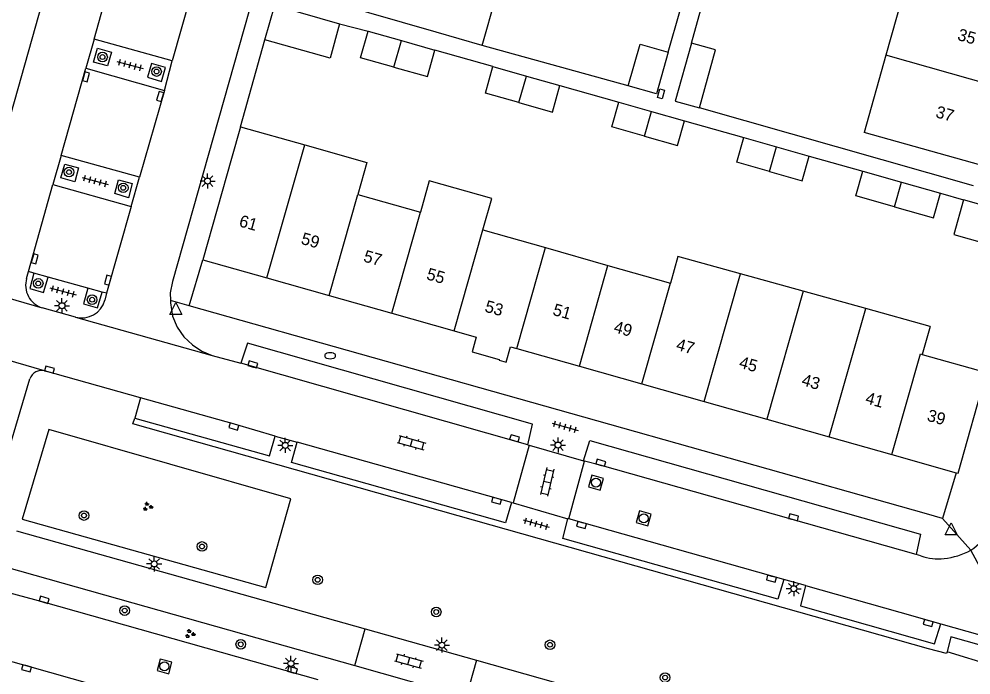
# Model space of a CAD drawing. Extents: x 132994 to 136000, y 393499 to 395512.
# Drawn here: x 134200 to 134279.1, y 394580.3 to 394634.8 of the extents above; entities that cross this region are included whole.
import ezdxf

# ---------------------------------------------------------------- set-up
doc = ezdxf.new("R2010")
doc.units = 0
for name, color, linetype in [('gg-afsc-erfafscheiding', 7, 'Continuous'), ('gg-afsc-hekwerk', 7, 'Continuous'), ('gg-afsc-muur', 7, 'Continuous'), ('gg-anno-huisnummerreeks BGT', 7, 'Continuous'), ('gg-bbg-bijgebouw', 7, 'Continuous'), ('gg-bbg-gedigitaliseerde bebouwing', 7, 'Continuous'), ('gg-bbg-gedigitaliseerde bijgebouw', 7, 'Continuous'), ('gg-bbg-hoofdgebouw', 7, 'Continuous'), ('gg-bbg-tussenscheiding', 7, 'Continuous'), ('gg-knt-verharding', 7, 'Continuous'), ('gg-knt-verharding nz', 7, 'Continuous'), ('gt-grn-groengrens', 7, 'Continuous'), ('gt-grn-weggrens', 7, 'Continuous'), ('gt-symb-boom', 7, 'Continuous'), ('gt-symb-brandkraan', 7, 'Continuous'), ('gt-symb-groenvak', 7, 'Continuous'), ('gt-symb-klinker verharding', 7, 'Continuous'), ('gt-symb-kolk', 7, 'Continuous'), ('gt-symb-kolk center center', 7, 'Continuous'), ('gt-symb-lichtmast', 7, 'Continuous'), ('gt-symb-rioolschacht', 7, 'Continuous'), ('gt-symb-tegel verharding', 7, 'Continuous'), ('gt-symb-waterafsluiter', 7, 'Continuous')]:
    doc.layers.add(name, color=color, linetype=linetype)

# ---------------------------------------------------------------- blocks, each defined once
blk = doc.blocks.new('gt0-KOLKCC')
at = {"layer": 'gt-symb-kolk center center'}
blk.add_lwpolyline([(-0.375, 0.2), (0.375, 0.2), (0.375, -0.2), (-0.375, -0.2)], close=True, dxfattribs=at)
blk = doc.blocks.new('gt0-KL1')
at = {"layer": 'gt-symb-klinker verharding'}
for p, q in [((-1.15, 0.3), (1.15, 0.3)), ((-1, -0.3), (-1, 0.3)), ((-0.5, 0.3), (-0.5, 0.45)), ((0, -0.3), (0, 0.3)), ((0.5, 0.3), (0.5, 0.45)), ((1, -0.3), (1, 0.3)), ((-1.15, -0.3), (1.15, -0.3)), ((-0.5, -0.45), (-0.5, -0.3)), ((0.5, -0.45), (0.5, -0.3))]:
    blk.add_line(p, q, dxfattribs=at)
blk = doc.blocks.new('gt0-KOLK')
at = {"layer": 'gt-symb-kolk'}
blk.add_lwpolyline([(0, 0), (0.375, 0), (0.375, 0.4), (-0.375, 0.4), (-0.375, 0), (0, 0)], dxfattribs=at)
blk = doc.blocks.new('gt0-LMAST')
at = {"layer": 'gt-symb-lichtmast'}
for p, q in [((-0.182, 0.173), (-0.447, 0.438)), ((-0.005, 0.246), (-0.005, 0.621)), ((0.172, 0.173), (0.437, 0.438)), ((-0.255, -0.004), (-0.63, -0.004)), ((-0.182, -0.181), (-0.447, -0.446)), ((-0.005, -0.254), (-0.005, -0.629)), ((0.437, -0.446), (0.172, -0.181)), ((0.245, -0.004), (0.62, -0.004))]:
    blk.add_line(p, q, dxfattribs=at)
blk.add_circle((-0.005, -0.004), 0.25, dxfattribs=at)
blk = doc.blocks.new('gt0-TEG1')
at = {"layer": 'gt-symb-tegel verharding'}
for p, q in [((-1.125, 0), (1.125, 0)), ((-0.9, -0.25), (-0.9, 0.25)), ((-0.45, -0.25), (-0.45, 0.25)), ((0, -0.25), (0, 0.25)), ((0.45, -0.25), (0.45, 0.25)), ((0.9, -0.25), (0.9, 0.25))]:
    blk.add_line(p, q, dxfattribs=at)
blk = doc.blocks.new('gt0-BR')
at = {"layer": 'gt-symb-brandkraan'}
for centre, radius, start, end in [((-0.244, 0), 0.206, 107.56694, 252.43307), ((0.599, -2.664), 3, 106.89205, 107.56694), ((0, -0.691), 0.938, 73.10799, 106.89205), ((-0.599, -2.664), 3, 72.43309, 73.10799), ((0.244, 0), 0.206, 287.56695, 72.43309), ((0.599, 2.664), 3, 252.43307, 253.10797), ((0, 0.691), 0.938, 253.10797, 286.89206), ((-0.599, 2.664), 3, 286.89206, 287.56695)]:
    blk.add_arc(centre, radius, start, end, dxfattribs=at)
blk = doc.blocks.new('gt0-BOOM')
at = {"layer": 'gt-symb-boom'}
for radius in [0.4, 0.2]:
    blk.add_circle((0, 0), radius, dxfattribs=at)
blk = doc.blocks.new('gt0-RS')
at = {"layer": 'gt-symb-rioolschacht'}
blk.add_lwpolyline([(-0.5, -0.5), (0.5, -0.5), (0.5, 0.5), (-0.5, 0.5)], close=True, dxfattribs=at)
blk.add_circle((0, 0), 0.375, dxfattribs=at)
blk = doc.blocks.new('gt0-WAFSL')
at = {"layer": 'gt-symb-waterafsluiter'}
for p, q in [((-0.5, -0.333), (0, 0.667)), ((0, 0.667), (0.5, -0.333)), ((0.5, -0.333), (-0.5, -0.333))]:
    blk.add_line(p, q, dxfattribs=at)
blk = doc.blocks.new('gt0-GRVAK')
at = {"layer": 'gt-symb-groenvak'}
for p, q in [((-0.11, 0.189), (-0.228, 0.24)), ((-0.182, 0.153), (0.088, 0.153)), ((-0.091, 0.211), (-0.156, 0.322)), ((-0.047, 0.214), (-0.047, 0.393)), ((-0.004, 0.211), (0.061, 0.322)), ((0.015, 0.189), (0.133, 0.24)), ((0.262, -0.052), (0.197, 0.059)), ((0.305, -0.049), (0.305, 0.13)), ((0.349, -0.052), (0.414, 0.059)), ((-0.245, -0.228), (-0.363, -0.177)), ((-0.318, -0.264), (-0.047, -0.264)), ((-0.226, -0.206), (-0.291, -0.095)), ((-0.183, -0.203), (-0.183, -0.024)), ((-0.139, -0.206), (-0.074, -0.095)), ((-0.12, -0.228), (-0.002, -0.177)), ((0.243, -0.074), (0.125, -0.023)), ((0.17, -0.11), (0.441, -0.11)), ((0.368, -0.074), (0.486, -0.023))]:
    blk.add_line(p, q, dxfattribs=at)

msp = doc.modelspace()

# ---------------------------------------------------------------- linework, layer by layer
at = {"layer": 'gg-afsc-erfafscheiding'}
for p, q in [((134255.891, 394632.83), (134257.68, 394639.383)), ((134253.962, 394632.082), (134254.915, 394635.453)), ((134226.63, 394634.435), (134229.008, 394633.83)), ((134250.627, 394629.278), (134238.474, 394632.633)), ((134239.386, 394630.887), (134234.558, 394632.255)), ((134244.95, 394629.309), (134249.841, 394627.926)), ((134279.332, 394620.962), (134256.541, 394627.454)), ((134255.297, 394626.378), (134260.231, 394624.98)), ((134265.667, 394623.438), (134270.123, 394622.175)), ((134276.579, 394620.345), (134278.5, 394619.797))]:
    msp.add_line(p, q, dxfattribs=at)
at = {"layer": 'gg-afsc-hekwerk'}
for p, q in [((134222.588, 394594.913), (134202.458, 394600.683)), ((134220.506, 394587.556), (134222.588, 394594.913))]:
    msp.add_line(p, q, dxfattribs=at)
msp.add_lwpolyline([(134202.458, 394600.683), (134200.236, 394593.231), (134220.506, 394587.556)], dxfattribs=at)
at = {"layer": 'gg-afsc-muur'}
msp.add_line((134218.388, 394625.878), (134220.419, 394633.106), dxfattribs=at)
at = {"layer": 'gg-bbg-bijgebouw'}
for p, q in [((134220.419, 394633.106), (134221.244, 394635.999)), ((134221.515, 394635.92), (134226.63, 394634.435)), ((134283.884, 394618.276), (134278.5, 394619.797))]:
    msp.add_line(p, q, dxfattribs=at)
for points in [[(134226.63, 394634.435), (134225.838, 394631.595), (134220.419, 394633.106)], [(134278.5, 394619.797), (134277.684, 394616.91), (134282.992, 394615.41)]]:
    msp.add_lwpolyline(points, dxfattribs=at)
at = {"layer": 'gg-bbg-gedigitaliseerde bebouwing'}
for p, q in [((134238.474, 394632.633), (134240.026, 394638.026)), ((134273.853, 394638.212), (134272.049, 394631.832)), ((134272.049, 394631.832), (134270.234, 394625.412)), ((134228.906, 394622.896), (134228.153, 394620.241)), ((134228.153, 394620.241), (134233.348, 394618.768)), ((134238.544, 394617.295), (134243.739, 394615.822)), ((134243.739, 394615.822), (134248.945, 394614.347)), ((134248.945, 394614.347), (134254.14, 394612.874)), ((134265.174, 394612.202), (134259.961, 394613.651)), ((134270.373, 394610.757), (134265.174, 394612.202)), ((134275.724, 394609.269), (134270.373, 394610.757))]:
    msp.add_line(p, q, dxfattribs=at)
for points in [[(134238.544, 394617.295), (134239.286, 394619.91), (134234.089, 394621.383), (134233.348, 394618.768)], [(134259.961, 394613.651), (134254.758, 394615.097), (134254.14, 394612.874)]]:
    msp.add_lwpolyline(points, dxfattribs=at)
at = {"layer": 'gg-bbg-gedigitaliseerde bijgebouw'}
for p, q in [((134229.008, 394633.83), (134231.783, 394633.043)), ((134231.783, 394633.043), (134234.558, 394632.255)), ((134239.386, 394630.887), (134242.168, 394630.098)), ((134242.168, 394630.098), (134244.95, 394629.309)), ((134249.841, 394627.926), (134252.569, 394627.152)), ((134252.569, 394627.152), (134255.297, 394626.378)), ((134260.231, 394624.98), (134262.949, 394624.209)), ((134262.949, 394624.209), (134265.667, 394623.438)), ((134270.123, 394622.175), (134273.351, 394621.26)), ((134273.351, 394621.26), (134276.579, 394620.345))]:
    msp.add_line(p, q, dxfattribs=at)
for points in [[(134231.156, 394630.833), (134228.382, 394631.619), (134229.008, 394633.83)], [(134250.627, 394629.278), (134251.619, 394632.751), (134253.962, 394632.082)], [(134255.891, 394632.83), (134254.541, 394628.015), (134256.541, 394627.454)], [(134256.541, 394627.454), (134257.891, 394632.265), (134255.891, 394632.83)], [(134231.156, 394630.833), (134233.929, 394630.045), (134234.558, 394632.255)], [(134253.962, 394632.082), (134252.98, 394628.606), (134250.627, 394629.278)], [(134241.547, 394627.886), (134238.764, 394628.675), (134239.386, 394630.887)], [(134241.547, 394627.886), (134244.33, 394627.097), (134244.95, 394629.309)], [(134251.986, 394625.094), (134249.258, 394625.868), (134249.841, 394627.926)], [(134251.986, 394625.094), (134254.714, 394624.321), (134255.297, 394626.378)], [(134262.367, 394622.151), (134259.65, 394622.921), (134260.231, 394624.98)], [(134262.367, 394622.151), (134265.084, 394621.38), (134265.667, 394623.438)], [(134272.767, 394619.202), (134269.539, 394620.117), (134270.123, 394622.175)], [(134272.767, 394619.202), (134275.995, 394618.287), (134276.579, 394620.345)]]:
    msp.add_lwpolyline(points, dxfattribs=at)
at = {"layer": 'gg-bbg-hoofdgebouw'}
for p, q in [((134234.651, 394633.733), (134226.269, 394636.145)), ((134238.474, 394632.633), (134234.651, 394633.733)), ((134218.388, 394625.878), (134217.635, 394623.223)), ((134218.388, 394625.878), (134223.739, 394624.361)), ((134279.945, 394622.682), (134270.234, 394625.412)), ((134223.739, 394624.361), (134228.906, 394622.896)), ((134217.635, 394623.223), (134215.252, 394614.805)), ((134215.252, 394614.805), (134220.585, 394613.297)), ((134220.585, 394613.297), (134225.774, 394611.831)), ((134225.774, 394611.831), (134230.969, 394610.362)), ((134230.969, 394610.362), (134236.166, 394608.893)), ((134236.166, 394608.893), (134237.984, 394608.379)), ((134275.724, 394609.269), (134275.078, 394606.945)), ((134240.84, 394607.572), (134241.362, 394607.424)), ((134241.362, 394607.424), (134246.569, 394605.952)), ((134275.078, 394606.945), (134280.41, 394605.426)), ((134246.569, 394605.952), (134251.765, 394604.483)), ((134251.765, 394604.483), (134256.951, 394603.017)), ((134256.951, 394603.017), (134262.158, 394601.545)), ((134262.158, 394601.545), (134267.345, 394600.079)), ((134267.345, 394600.079), (134272.55, 394598.607)), ((134272.55, 394598.607), (134277.881, 394597.1))]:
    msp.add_line(p, q, dxfattribs=at)
for points in [[(134237.984, 394608.379), (134237.65, 394607.151), (134239.912, 394606.519), (134239.902, 394606.461), (134240.477, 394606.287), (134240.84, 394607.572)], [(134277.881, 394597.1), (134278.047, 394597.053), (134280.41, 394605.426)]]:
    msp.add_lwpolyline(points, dxfattribs=at)
at = {"layer": 'gg-bbg-tussenscheiding'}
for p, q in [((134231.156, 394630.833), (134231.783, 394633.043)), ((134281.758, 394629.084), (134272.049, 394631.832)), ((134241.547, 394627.886), (134242.168, 394630.098)), ((134251.986, 394625.094), (134252.569, 394627.152)), ((134220.585, 394613.297), (134223.739, 394624.361)), ((134262.367, 394622.151), (134262.949, 394624.209)), ((134272.767, 394619.202), (134273.351, 394621.26)), ((134225.774, 394611.831), (134228.153, 394620.241)), ((134230.969, 394610.362), (134233.348, 394618.768)), ((134236.166, 394608.893), (134238.544, 394617.295)), ((134241.362, 394607.424), (134243.739, 394615.822)), ((134246.569, 394605.952), (134248.945, 394614.347)), ((134256.951, 394603.017), (134259.961, 394613.651)), ((134251.765, 394604.483), (134254.14, 394612.874)), ((134265.174, 394612.202), (134262.158, 394601.545)), ((134267.345, 394600.079), (134270.373, 394610.757))]:
    msp.add_line(p, q, dxfattribs=at)
msp.add_lwpolyline([(134272.55, 394598.607), (134274.923, 394606.989), (134275.078, 394606.945)], dxfattribs=at)
at = {"layer": 'gg-knt-verharding'}
for p, q in [((134206.227, 394633.149), (134205.552, 394630.751)), ((134212.722, 394631.371), (134206.227, 394633.149)), ((134212.078, 394628.894), (134212.722, 394631.371)), ((134205.552, 394630.751), (134212.078, 394628.894)), ((134203.481, 394623.473), (134202.809, 394621.068)), ((134210.001, 394621.694), (134203.481, 394623.473)), ((134209.304, 394619.252), (134210.001, 394621.694)), ((134202.809, 394621.068), (134209.304, 394619.252)), ((134214.142, 394610.987), (134215.252, 394614.805)), ((134200.62, 394613.26), (134200.775, 394613.824)), ((134201.215, 394613.702), (134200.775, 394613.824)), ((134202.403, 394613.372), (134201.215, 394613.702)), ((134205.7, 394612.457), (134202.403, 394613.372)), ((134206.888, 394612.127), (134205.7, 394612.457)), ((134207.266, 394612.022), (134206.888, 394612.127)), ((134207.266, 394612.022), (134207.125, 394611.445)), ((134212.564, 394611.436), (134212.565, 394611.224)), ((134204.672, 394610.046), (134201.92, 394610.815)), ((134275.413, 394593.676), (134214.142, 394610.987)), ((134202.116, 394605.583), (134197.311, 394606.945)), ((134216.048, 394606.835), (134218.438, 394606.2)), ((134210.093, 394603.322), (134202.116, 394605.583)), ((134198.175, 394595.786), (134200.884, 394604.905)), ((134210.093, 394603.322), (134209.608, 394601.64)), ((134221.266, 394600.146), (134223.119, 394599.635)), ((134242.4, 394599.386), (134241.053, 394594.595)), ((134242.273, 394599.423), (134242.4, 394599.386)), ((134242.4, 394599.386), (134246.905, 394598.088)), ((134245.684, 394593.249), (134246.987, 394598.067)), ((134246.987, 394598.067), (134246.905, 394598.088)), ((134277.881, 394597.1), (134276.765, 394593.294)), ((134240.923, 394594.633), (134241.053, 394594.595)), ((134241.053, 394594.595), (134245.622, 394593.266)), ((134276.765, 394593.294), (134275.413, 394593.676)), ((134245.684, 394593.249), (134245.622, 394593.266)), ((134199.776, 394592.262), (134228.772, 394584.101)), ((134274.937, 394591.991), (134274.558, 394590.284)), ((134274.958, 394590.177), (134274.558, 394590.284)), ((134198.936, 394589.251), (134227.915, 394581.051)), ((134265.357, 394587.706), (134263.563, 394588.215)), ((134276.624, 394584.522), (134282.454, 394582.89)), ((134227.915, 394581.051), (134228.772, 394584.101)), ((134228.772, 394584.101), (134238.014, 394581.5)), ((134227.915, 394581.051), (134237.139, 394578.448)), ((134238.014, 394581.5), (134237.139, 394578.448)), ((134238.014, 394581.5), (134294.457, 394565.613))]:
    msp.add_line(p, q, dxfattribs=at)
for points in [[(134208.942, 394661.224), (134196.617, 394617.519), (134196.331, 394616.721), (134195.959, 394616.147)], [(134225.071, 394656.616), (134212.746, 394613.008), (134212.562, 394612.061), (134212.564, 394611.436)], [(134206.178, 394631.252), (134206.5, 394632.407), (134207.665, 394632.079), (134207.334, 394630.933), (134206.178, 394631.252)], [(134211.832, 394629.633), (134212.152, 394630.81), (134211.003, 394631.146), (134210.673, 394629.995), (134211.832, 394629.633)], [(134203.464, 394621.628), (134203.785, 394622.771), (134204.923, 394622.452), (134204.616, 394621.296), (134203.464, 394621.628)], [(134207.947, 394620.312), (134208.254, 394621.471), (134209.395, 394621.156), (134209.093, 394619.976), (134207.947, 394620.312)], [(134201.215, 394613.702), (134200.877, 394612.421), (134202.024, 394612.087), (134202.403, 394613.372)], [(134205.7, 394612.457), (134205.338, 394611.151), (134206.514, 394610.817), (134206.888, 394612.127)], [(134212.565, 394611.224), (134212.754, 394610.123), (134213.133, 394609.206), (134213.697, 394608.411), (134214.404, 394607.74), (134215.185, 394607.213), (134216.048, 394606.835)], [(134242.273, 394599.423), (134242.662, 394601.138), (134218.989, 394607.875), (134218.438, 394606.2)], [(134275.583, 394582.439), (134209.454, 394601.169), (134209.608, 394601.64)], [(134209.608, 394601.64), (134220.821, 394598.493), (134221.266, 394600.146)], [(134240.923, 394594.633), (134240.43, 394592.937), (134222.64, 394597.95), (134223.119, 394599.635)], [(134246.905, 394598.088), (134247.442, 394599.78), (134274.937, 394591.991)], [(134263.563, 394588.215), (134263.069, 394586.574), (134245.187, 394591.639), (134245.622, 394593.266)], [(134224.841, 394579.876), (134202.018, 394586.332), (134196.951, 394587.682)], [(134265.357, 394587.706), (134264.958, 394586.032), (134276.089, 394582.875), (134276.624, 394584.522)], [(134284.896, 394581.35), (134277.458, 394583.458), (134277.135, 394582.212)], [(134277.135, 394582.212), (134277.093, 394582.048), (134275.583, 394582.439)]]:
    msp.add_lwpolyline(points, dxfattribs=at)
for centre, radius, start, end in [((134202.485, 394612.684), 1.952, 162.82326, 253.17566), ((134205.197, 394611.976), 2, 254.79766, 344.59647), ((134201.876, 394604.561), 1.05, 76.7668, 160.88335), ((134275.206, 394596.355), 6.907, 304.49186, 324.02092), ((134276.375, 394595.53), 5.587, 275.24158, 299.39629), ((134276.384, 394594.297), 4.36, 250.90598, 276.59642)]:
    msp.add_arc(centre, radius, start, end, dxfattribs=at)
at = {"layer": 'gg-knt-verharding nz'}
for p, q in [((134206.227, 394633.149), (134208.261, 394640.431)), ((134214.777, 394638.588), (134212.722, 394631.371)), ((134203.481, 394623.473), (134205.552, 394630.751)), ((134212.078, 394628.894), (134210.001, 394621.694)), ((134200.775, 394613.824), (134202.809, 394621.068)), ((134209.304, 394619.252), (134207.266, 394612.022)), ((134242.273, 394599.423), (134218.438, 394606.2)), ((134240.923, 394594.633), (134223.119, 394599.635)), ((134263.563, 394588.215), (134245.684, 394593.249)), ((134265.357, 394587.706), (134273.203, 394585.489)), ((134273.203, 394585.489), (134276.624, 394584.522))]:
    msp.add_line(p, q, dxfattribs=at)
for points in [[(134221.266, 394600.146), (134217.89, 394601.132), (134210.093, 394603.322)], [(134274.558, 394590.284), (134248.297, 394597.734), (134246.987, 394598.067)], [(134159.793, 394592.489), (134161.479, 394592.029), (134181.227, 394586.431), (134200.666, 394581.023), (134223.326, 394574.614)]]:
    msp.add_lwpolyline(points, dxfattribs=at)
at = {"layer": 'gt-grn-groengrens'}
msp.add_line((134284.512, 394579.895), (134277.135, 394582.212), dxfattribs=at)
at = {"layer": 'gt-grn-weggrens'}
for p, q in [((134190.45, 394614.094), (134201.92, 394610.815)), ((134214.142, 394610.987), (134212.564, 394611.436)), ((134204.672, 394610.046), (134216.048, 394606.835)), ((134276.765, 394593.294), (134279.117, 394590.662)), ((134283.211, 394582.967), (134279.117, 394590.662))]:
    msp.add_line(p, q, dxfattribs=at)

# ---------------------------------------------------------------- block references
at = {"layer": 'gt-symb-boom'}
for p in [(134206.927, 394631.676), (134211.419, 394630.469), (134204.144, 394622.106), (134208.65, 394620.794), (134201.582, 394612.845), (134206.062, 394611.49), (134205.388, 394593.536), (134215.197, 394590.964), (134224.808, 394588.187), (134208.772, 394585.629), (134234.668, 394585.516), (134218.42, 394582.827), (134244.131, 394582.785), (134253.693, 394580.057)]:
    msp.add_blockref('gt0-BOOM', p, dxfattribs=at)
at = {"layer": 'gt-symb-brandkraan'}
msp.add_blockref('gt0-BR', (134225.849, 394606.832), dxfattribs=at)
at = {"layer": 'gt-symb-groenvak'}
for p in [(134210.67, 394594.281), (134214.187, 394583.695)]:
    msp.add_blockref('gt0-GRVAK', p, dxfattribs=at)
at = {"layer": 'gt-symb-klinker verharding'}
for p, rotation in [((134232.606, 394599.59), -15.787947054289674), ((134243.894, 394596.337), -103.53585636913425), ((134232.391, 394581.441), -15.606930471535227)]:
    msp.add_blockref('gt0-KL1', p, dxfattribs=dict(at, rotation=rotation))
at = {"layer": 'gt-symb-kolk'}
for p, rotation in [((134205.367, 394630.09), -105.89818708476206), ((134211.902, 394628.337), 72.54344186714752), ((134201.1, 394614.941), -106.20518537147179), ((134207.568, 394613.06), 74.33789365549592), ((134219.37, 394605.913), -15.787947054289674), ((134202.467, 394605.483), -15.823464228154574), ((134217.887, 394601.132), 163.73979529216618), ((134241.129, 394599.768), -16.80354801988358), ((134248.297, 394597.734), -15.787947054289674), ((134239.732, 394594.953), 164.99108632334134), ((134264.327, 394593.202), -15.425970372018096), ((134246.787, 394592.943), 164.156917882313), ((134262.58, 394588.47), 165.46349079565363), ((134202.018, 394586.332), -15.797972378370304), ((134275.618, 394584.782), 165.51896562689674), ((134200.666, 394581.023), 164.4270740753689), ((134222.675, 394580.488), -15.782441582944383)]:
    msp.add_blockref('gt0-KOLK', p, dxfattribs=dict(at, rotation=rotation))
at = {"layer": 'gt-symb-kolk center center', "rotation": 74.24305085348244}
msp.add_blockref('gt0-KOLKCC', (134253.348, 394628.607), dxfattribs=at)
at = {"layer": 'gt-symb-lichtmast'}
for p in [(134215.663, 394621.366), (134203.56, 394610.996), (134222.12, 394599.376), (134244.797, 394599.404), (134211.226, 394589.51), (134264.398, 394587.456), (134235.141, 394582.759), (134222.595, 394581.232)]:
    msp.add_blockref('gt0-LMAST', p, dxfattribs=at)
at = {"layer": 'gt-symb-rioolschacht'}
for p, rotation in [((134247.942, 394596.278), 73.86579540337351), ((134251.921, 394593.302), 73.86579540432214), ((134212.074, 394580.989), -15.102953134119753)]:
    msp.add_blockref('gt0-RS', p, dxfattribs=dict(at, rotation=rotation))
at = {"layer": 'gt-symb-tegel verharding'}
for p, rotation in [((134209.213, 394631.011), -15.300324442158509), ((134206.31, 394621.37), -15.30032444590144), ((134203.642, 394612.193), -15.30032444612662), ((134245.377, 394600.925), -15.787947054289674), ((134242.973, 394592.863), -15.787947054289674)]:
    msp.add_blockref('gt0-TEG1', p, dxfattribs=dict(at, rotation=rotation))
at = {"layer": 'gt-symb-waterafsluiter'}
for p in [(134213.011, 394610.603), (134277.475, 394592.273)]:
    msp.add_blockref('gt0-WAFSL', p, dxfattribs=at)

# ---------------------------------------------------------------- texts
at = {"layer": 'gg-anno-huisnummerreeks BGT'}
for s, rotation, p in [('35', 344.2, (134277.933, 394633.112)), ('37', 344.2, (134276.113, 394626.683)), ('61', 344.2, (134218.209, 394617.607)), ('59', 344.2, (134223.366, 394616.149)), ('57', 344.2, (134228.554, 394614.683)), ('55', 344.2, (134233.79, 394613.202)), ('53', 344.4, (134238.641, 394610.508)), ('51', 344.2, (134244.291, 394610.234)), ('49', 344.2, (134249.354, 394608.802)), ('47', 344.2, (134254.541, 394607.336)), ('45', 344.2, (134259.777, 394605.856)), ('43', 344.2, (134264.974, 394604.387)), ('41', 344.2, (134270.273, 394602.889)), ('39', 344.2, (134275.403, 394601.438))]:
    msp.add_text(s, height=1, rotation=rotation, dxfattribs=at).set_placement(p)

doc.saveas('drawing.dxf')
